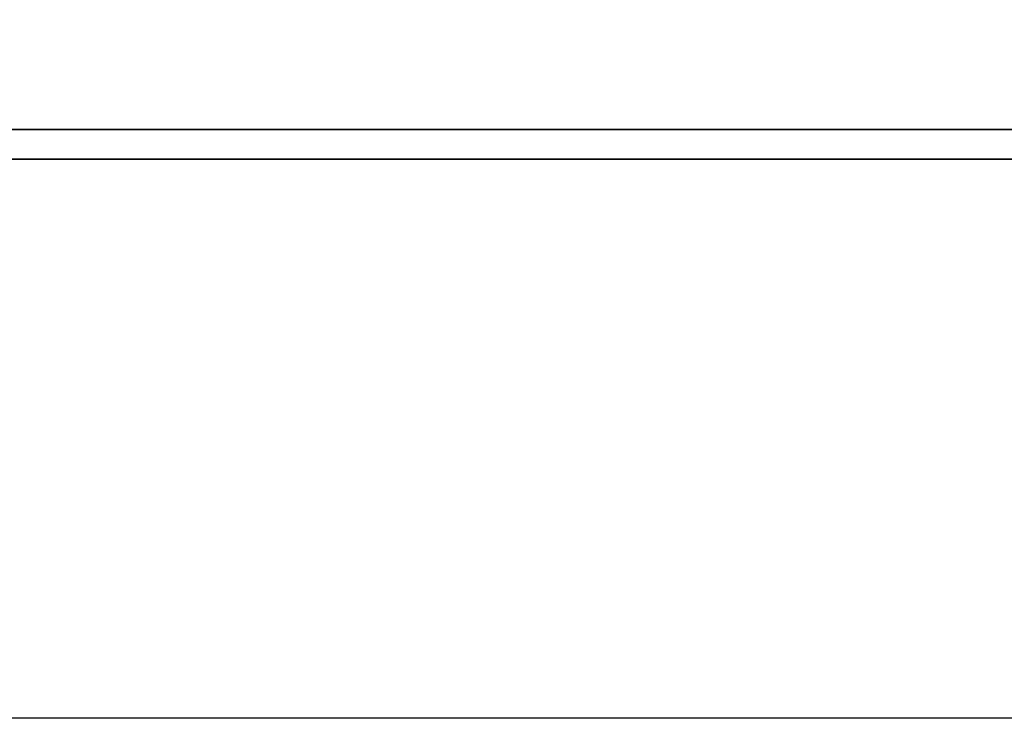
# Model space of a CAD drawing. Header units: millimetres. Extents: x -227 to 3135, y -1502 to 860.
# Tile 474 of 582: x 1234.51 to 1241.16, y -706.58 to -701.87. Entities that reach past the tile are written whole.
import ezdxf

# ---------------------------------------------------------------- set-up
doc = ezdxf.new("R2010")
doc.units = ezdxf.units.MM
doc.layers.add('2', color=7, linetype='CONTINUOUS', true_color=0xffffff)
doc.layers.add('DIM', color=4, linetype='CONTINUOUS')
doc.layers.add('layer 1', color=7, linetype='CONTINUOUS')

# ---------------------------------------------------------------- blocks, each defined once
blk = doc.blocks.new('TBI MOTION logo(完整正式版)')
at = {"layer": 'layer 1', "color": 22, "lineweight": 35}
blk.add_open_spline([(75.90875, -9.47875), (75.90875, -9.47875), (75.90875, -12.28625), (75.90875, -12.28625), (75.90875, -12.28625), (75.90875, -12.28625), (75.90875, -12.47875), (75.90875, -12.47875), (75.90875, -12.47875), (75.90875, -12.47875), (75.71625, -12.47875), (75.71625, -12.47875), (75.71625, -12.47875), (75.71625, -12.47875), (-88.32875, -12.47875), (-88.32875, -12.47875), (-88.32875, -12.47875), (-88.32875, -12.47875), (-88.32875, -13.29375), (-88.32875, -13.29375), (-88.32875, -13.29375), (-88.32875, -13.29375), (82.89125, -13.29375), (82.89125, -13.29375), (82.89125, -13.29375), (82.89125, -13.29375), (75.90875, -9.47875), (75.90875, -9.47875)], degree=3, knots=[0, 0, 0, 0, 0.14285714, 0.14285714, 0.14285714, 0.14285715, 0.28571429, 0.28571429, 0.28571429, 0.2857143, 0.42857143, 0.42857143, 0.42857143, 0.42857144, 0.57142857, 0.57142857, 0.57142857, 0.57142858, 0.71428571, 0.71428571, 0.71428571, 0.71428572, 0.85714286, 0.85714286, 0.85714286, 0.85714287, 1, 1, 1, 1], dxfattribs=at)

msp = doc.modelspace()

# ---------------------------------------------------------------- linework, layer by layer
at = {"layer": '2', "linetype": 'Continuous'}
for p, q in [((1238.6079, -706.5835), (1143.5138, -706.5835)), ((1443.5138, -706.5835), (1238.6079, -706.5835))]:
    msp.add_line(p, q, dxfattribs=at)

# ---------------------------------------------------------------- block references
at = {"layer": 'DIM', "color": 7, "xscale": 0.246592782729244, "yscale": 0.246592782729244, "zscale": 0.246592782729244}
msp.add_blockref('TBI MOTION logo(完整正式版)', (1233.252, -699.5337), dxfattribs=at)

doc.saveas('drawing.dxf')
